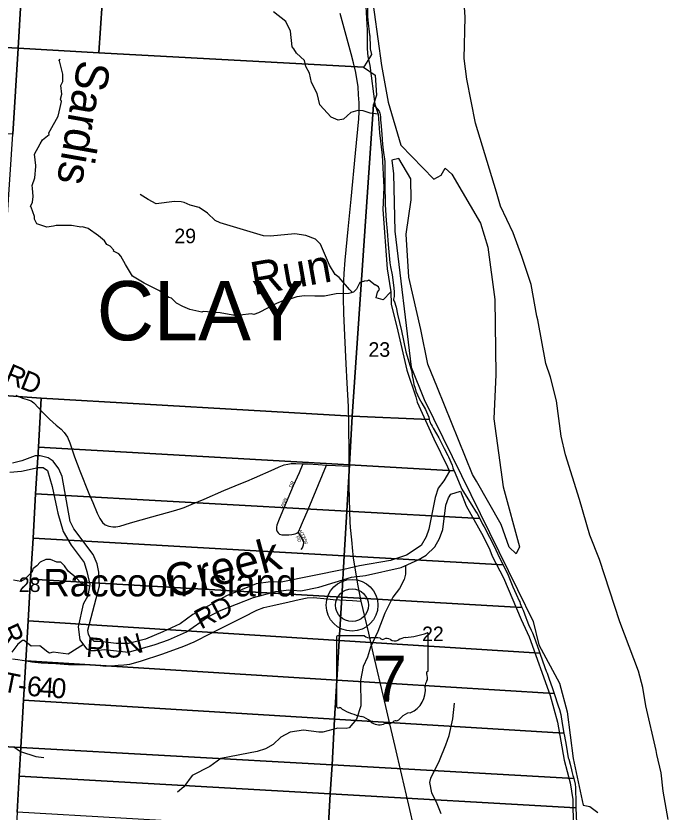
# Model space of a CAD drawing. Extents: x 1878108 to 2183446, y 146837 to 508383.
# Drawn here: x 2050102 to 2060007, y 259039 to 271131 of the extents above; entities that cross this region are included whole.
import ezdxf

# ---------------------------------------------------------------- set-up
doc = ezdxf.new("R2010")
doc.units = 0
for name, color, linetype in [('GM_X_County', 7, 'Continuous'), ('GM_X_County_Road', 7, 'Continuous'), ('GM_X_County_Road_Text', 7, 'Continuous'), ('GM_X_Major_River', 7, 'Continuous'), ('GM_X_Major_River_Text', 7, 'Continuous'), ('GM_X_Minor_River', 7, 'Continuous'), ('GM_X_Minor_River_Text', 7, 'Continuous'), ('GM_X_Section', 7, 'Continuous'), ('GM_X_Section_Text', 7, 'Continuous'), ('GM_X_State_Location', 7, 'Continuous'), ('GM_X_State_Route', 7, 'Continuous'), ('GM_X_State_Shield', 7, 'Continuous'), ('GM_X_Township', 7, 'Continuous'), ('GM_X_Township_Road', 7, 'Continuous'), ('GM_X_Township_Road_Text', 7, 'Continuous'), ('GM_X_Township_Subdivision', 7, 'Continuous'), ('GM_X_Township_Subdivision_Text', 7, 'Continuous'), ('GM_X_Township_Text', 7, 'Continuous'), ('GM_X_Unincorporated', 7, 'Continuous'), ('GM_X_Unincorporated_Location', 7, 'Continuous'), ('GM_X_Unincorporated_Text', 7, 'Continuous')]:
    doc.layers.add(name, color=color, linetype=linetype)

msp = doc.modelspace()

# ---------------------------------------------------------------- linework, layer by layer
at = {"layer": 'GM_X_County'}
msp.add_lwpolyline([(2055488, 271596), (2055655, 270379), (2055755, 269822), (2055949, 269166), (2056450, 268650), (2056559, 268712), (2056623, 268818), (2056725, 268728), (2057156, 267985), (2057272, 267619), (2057375, 266825), (2057393, 265684), (2057363, 265010), (2057503, 263979), (2057748, 263068), (2057701, 262962), (2057591, 263062), (2057471, 263405), (2057096, 264067), (2057038, 264167), (2056507, 265482), (2056358, 265840), (2056254, 266370), (2056072, 267163), (2056028, 267817), (2056104, 268338), (2056102, 268656), (2055919, 268968), (2055813, 268940), (2055835, 268734), (2055857, 267863), (2056104, 265798), (2056302, 265304), (2057719, 262420), (2057960, 261934), (2058044, 261581), (2058357, 260997), (2058473, 260561), (2058567, 259854), (2058718, 259144), (2058820, 259122), (2058938, 259034)], dxfattribs=at)
at = {"layer": 'GM_X_County_Road'}
msp.add_lwpolyline([(2050101, 265372), (2050200, 265324), (2050273, 265305), (2050332, 265285), (2050375, 265254), (2050509, 265108), (2050611, 265007), (2050712, 264917), (2050791, 264854), (2050834, 264804), (2050884, 264735), (2050921, 264649), (2050991, 264435), (2051071, 264222), (2051212, 263878), (2051269, 263741), (2051338, 263577), (2051379, 263497), (2051417, 263439), (2051458, 263404), (2051512, 263382), (2051573, 263369), (2051619, 263370), (2051680, 263384), (2051844, 263434), (2052166, 263524), (2052406, 263588), (2052497, 263616), (2052598, 263644), (2052659, 263667), (2052764, 263712), (2052961, 263794), (2053258, 263921), (2053520, 264029), (2053611, 264066), (2053726, 264116), (2054025, 264248), (2054101, 264282), (2054177, 264311), (2054230, 264324), (2054284, 264332), (2054355, 264333), (2054458, 264327), (2054538, 264326), (2054692, 264316), (2054820, 264306), (2054955, 264304), (2055163, 264295)], dxfattribs=at)
at = {"layer": 'GM_X_Major_River'}
for p, q in [((2054129, 262531), (2053969, 262534)), ((2051224, 262496), (2051193, 262325))]:
    msp.add_line(p, q, dxfattribs=at)
for points in [[(2055411, 271364), (2055439, 270909), (2055437, 270631), (2055445, 270515), (2055478, 270377), (2055555, 269792), (2055604, 269638), (2055625, 269354), (2055667, 269016), (2055688, 268531), (2055679, 268297), (2055676, 268193), (2055742, 267292), (2055796, 266939), (2055803, 266753), (2055903, 266341), (2056038, 265751), (2056174, 265347), (2056197, 265265), (2056447, 264706), (2056659, 264283), (2056686, 264219)], [(2060007, 258926), (2059931, 259359), (2059903, 259637), (2059838, 259915), (2059828, 259973), (2059668, 260655), (2059623, 260929), (2059557, 261179), (2059276, 261929), (2058963, 262874), (2058821, 263244), (2058661, 263784), (2058451, 264464), (2058382, 264750), (2058313, 265286), (2058221, 265642), (2058148, 265850), (2058027, 266516), (2058015, 266572), (2057926, 267054), (2057788, 267476), (2057652, 267838), (2057464, 268240), (2057399, 268453), (2057084, 269503), (2056949, 270173), (2056911, 270486), (2056926, 271113), (2056904, 271417)], [(2053969, 262534), (2053752, 262505), (2053299, 262322), (2052788, 262038), (2052597, 261899), (2052334, 261775), (2052069, 261663), (2051810, 261602), (2051626, 261601), (2051416, 261625), (2051350, 261629), (2051290, 261631), (2051234, 261678), (2051202, 261738), (2051194, 261802), (2051370, 262476), (2051363, 262683), (2051334, 262809), (2051275, 262951), (2050982, 263339), (2050925, 263453), (2050806, 264136), (2050753, 264254), (2050669, 264369), (2050590, 264417), (2050468, 264452), (2050392, 264452), (2050191, 264374), (2050048, 264338)], [(2050010, 264201), (2050188, 264216), (2050439, 264274), (2050515, 264274), (2050581, 264226), (2050653, 263985), (2050722, 263652), (2050739, 263578), (2050820, 263300), (2050941, 263095), (2051138, 262828), (2051177, 262692), (2051224, 262496)], [(2056686, 264219), (2056599, 264072), (2056513, 263961), (2056468, 263819), (2056375, 263337), (2056332, 263217), (2056256, 263090), (2056036, 262941), (2055789, 262859), (2055322, 262780), (2055080, 262721), (2054129, 262531)], [(2051193, 262325), (2051124, 262199), (2051050, 261852), (2051075, 261655), (2051175, 261520), (2051243, 261492), (2051311, 261495), (2051447, 261509), (2051812, 261466), (2052219, 261584), (2052417, 261653), (2052695, 261779), (2053014, 261999), (2053195, 262095), (2053709, 262300), (2054048, 262388), (2054247, 262413), (2054303, 262412), (2054429, 262400), (2054704, 262456), (2055201, 262605), (2055414, 262631), (2055953, 262754), (2056210, 262868), (2056335, 262943), (2056466, 263070), (2056533, 263192), (2056585, 263333), (2056633, 263698), (2056674, 263814), (2056709, 263870), (2056855, 263913)], [(2056855, 263913), (2056940, 263689), (2057198, 263232), (2057299, 263023), (2057334, 262927), (2057505, 262597), (2057778, 261966), (2057897, 261700), (2058214, 260809), (2058326, 260403), (2058427, 259830), (2058518, 259484), (2058560, 259228), (2058566, 258818), (2058582, 258109), (2058609, 257858), (2058611, 257806)]]:
    msp.add_lwpolyline(points, dxfattribs=at)
at = {"layer": 'GM_X_Minor_River'}
for points in [[(2055604, 269638), (2055481, 269652), (2055374, 269692), (2055293, 269696), (2055188, 269664), (2055075, 269565), (2054997, 269547), (2054890, 269593), (2054717, 269781), (2054676, 269955), (2054593, 270122), (2054561, 270261), (2054503, 270361), (2054485, 270454), (2054363, 270564), (2054321, 270632), (2054300, 270664), (2054271, 270898), (2054200, 271046), (2054015, 271195)], [(2055343, 267089), (2055327, 267083), (2055273, 266981), (2055227, 266937), (2055159, 266914), (2054966, 266908), (2054788, 266875), (2054644, 266877), (2054487, 266881), (2054371, 266864), (2054175, 266800), (2054157, 266806), (2054062, 266763), (2053798, 266628), (2053786, 266624), (2053718, 266598), (2053677, 266608), (2053507, 266587), (2053397, 266585), (2053202, 266621), (2052946, 266642), (2052928, 266634), (2052742, 266674), (2052639, 266718), (2052539, 266766), (2052465, 266842), (2052423, 266852), (2052381, 266890), (2052273, 266962), (2052049, 267072), (2052027, 267086), (2051872, 267180), (2051768, 267354), (2051696, 267482), (2051664, 267518), (2051584, 267560), (2051588, 267572), (2051532, 267632), (2051484, 267658), (2051450, 267717), (2051358, 267793), (2051198, 267901), (2051115, 267928), (2051081, 267924), (2051063, 267928), (2050945, 267946), (2050713, 267950), (2050675, 267938), (2050574, 267925), (2050420, 267975), (2050386, 268043), (2050384, 268087), (2050334, 268226), (2050324, 268238), (2050356, 268302), (2050366, 268390), (2050354, 268513), (2050349, 268557), (2050391, 268673), (2050405, 268842), (2050407, 268860), (2050385, 269033), (2050471, 269189), (2050507, 269250), (2050608, 269332), (2050602, 269356), (2050624, 269392), (2050744, 269607), (2050776, 269740), (2050795, 269830), (2050781, 269866), (2050797, 269945), (2050785, 270075), (2050815, 270137), (2050817, 270234), (2050813, 270248), (2050763, 270450), (2050769, 270472), (2050751, 270448)], [(2055216, 266932), (2055166, 266976), (2055014, 267157), (2054952, 267205), (2054866, 267348), (2054726, 267663), (2054651, 267742), (2054507, 267795), (2054338, 267820), (2053970, 267786), (2053862, 267793), (2053205, 267986), (2053129, 268023), (2053014, 268133), (2052887, 268221), (2052750, 268256), (2052658, 268297), (2052614, 268308), (2052513, 268315), (2052234, 268276), (2052112, 268344), (2051987, 268420)], [(2055559, 267044), (2055460, 267116), (2055430, 267104), (2055401, 267107)], [(2055338, 267087), (2055401, 267107)], [(2055796, 266939), (2055678, 266821), (2055576, 266847), (2055592, 266934), (2055626, 266976), (2055610, 267018), (2055558, 267045)], [(2051219, 262469), (2051132, 262494), (2051114, 262514), (2051104, 262504), (2051010, 262602), (2050898, 262700), (2050840, 262780), (2050784, 262836), (2050724, 262836), (2050626, 262876), (2050554, 262874), (2050471, 262835), (2050421, 262777), (2050359, 262731), (2050347, 262687), (2050255, 262590), (2050247, 262580), (2050175, 262542), (2050066, 262562)], [(2056018, 262782), (2056019, 262650), (2055999, 262574), (2055927, 262434), (2055829, 262303), (2055704, 262062), (2055600, 261781), (2055489, 261544), (2055444, 261391), (2055374, 261251), (2055336, 261039), (2055342, 260652), (2055276, 260450), (2055164, 260321), (2055118, 260308), (2054990, 260312), (2054765, 260255), (2054705, 260251), (2054470, 260283), (2054268, 260253), (2054128, 260177), (2054007, 260063), (2053893, 259998), (2053764, 259958), (2053214, 259852), (2053047, 259729), (2052781, 259597), (2052654, 259424), (2052558, 259341)], [(2051127, 261585), (2050895, 261440), (2050669, 261467), (2050612, 261453), (2050585, 261470), (2050466, 261564), (2050334, 261560), (2050227, 261647), (2050201, 261644), (2050131, 261588), (2050040, 261469)], [(2056562, 259014), (2056500, 259165), (2056418, 259331), (2056390, 259488), (2056403, 259556), (2056535, 259825), (2056633, 260062), (2056684, 260201), (2056736, 260456), (2056764, 260691)], [(2050070, 260030), (2050170, 259957), (2050403, 259881), (2050528, 259869)]]:
    msp.add_lwpolyline(points, dxfattribs=at)
at = {"layer": 'GM_X_Section'}
for points in [[(2050447, 276047), (2051731, 275981), (2051616, 274292), (2051524, 272938), (2051439, 271697), (2051363, 270570), (2050135, 270641), (2050216, 272033), (2050293, 273381), (2050372, 274740)], [(2050216, 272033), (2050135, 270641), (2044661, 270935), (2044755, 272350)], [(2055453, 271440), (2055449, 271356), (2055442, 271210), (2055442, 271124), (2055452, 271020), (2055469, 270888), (2055473, 270842), (2055479, 270828), (2055483, 270662), (2055484, 270632), (2055504, 270544), (2055472, 270492), (2055394, 270373), (2055383, 270355), (2051363, 270570), (2051439, 271697)], [(2044661, 270935), (2050135, 270641), (2050054, 269335), (2044579, 269660), (2044660, 270918)], [(2051363, 270570), (2055383, 270355), (2055556, 270231), (2055557, 270230), (2055578, 269930), (2055535, 269784), (2055210, 265053), (2050486, 265327), (2049777, 265376), (2049878, 266700), (2049969, 268034), (2050054, 269335), (2050135, 270641)], [(2055210, 265053), (2055535, 269784), (2055619, 269686), (2055629, 269652), (2055633, 269632), (2055641, 269592), (2055639, 269554), (2055648, 269462), (2055652, 269388), (2055658, 269338), (2055666, 269254), (2055671, 269184), (2055681, 269090), (2055704, 268920), (2055706, 268780), (2055705, 268582), (2055710, 268262), (2055723, 268026), (2055739, 267862), (2055756, 267660), (2055773, 267492), (2055777, 267438), (2055781, 267380), (2055791, 267318), (2055814, 267198), (2055838, 267044), (2055847, 266948), (2055849, 266870), (2055837, 266830), (2055837, 266822), (2055839, 266810), (2055847, 266802), (2055877, 266708), (2055900, 266600), (2055957, 266346), (2056024, 266030), (2056076, 265861), (2056101, 265777), (2056113, 265729), (2056121, 265665), (2056133, 265597), (2056148, 265533), (2056164, 265477), (2056176, 265433), (2056228, 265323), (2056269, 265249), (2056321, 265151), (2056339, 265117), (2056373, 265035), (2056381, 265003)], [(2049777, 265376), (2050486, 265327), (2050443, 264582), (2050401, 263874), (2050362, 263200), (2050325, 262577), (2050288, 261944), (2050253, 261338), (2050218, 260739), (2050176, 260021), (2049448, 260062), (2049531, 261391), (2049617, 262762), (2049699, 264083)], [(2050486, 265327), (2055210, 265053), (2055167, 264314), (2050443, 264582)], [(2055210, 265053), (2056381, 265003), (2056386, 264982), (2056388, 264973), (2056402, 264933), (2056407, 264925), (2056422, 264902), (2056440, 264872), (2056488, 264784), (2056525, 264724), (2056607, 264562), (2056660, 264454), (2056666, 264446), (2056674, 264434), (2056726, 264306), (2056738, 264268), (2056750, 264238), (2056757, 264223), (2055167, 264314)], [(2055167, 264314), (2055126, 263611), (2050401, 263874), (2050443, 264582)], [(2056757, 264223), (2056877, 263945), (2056940, 263839), (2057026, 263701), (2057083, 263611), (2057109, 263572), (2057147, 263499), (2055126, 263611), (2055167, 264314)], [(2050401, 263874), (2055126, 263611), (2055087, 262932), (2050362, 263200)], [(2055126, 263611), (2057147, 263499), (2057191, 263412), (2057213, 263372), (2057294, 263214), (2057344, 263116), (2057393, 263022), (2057449, 262903), (2057500, 262796), (2055087, 262932)], [(2055087, 262932), (2055050, 262303), (2050325, 262577), (2050362, 263200)], [(2057500, 262796), (2057576, 262637), (2057651, 262459), (2057699, 262349), (2057744, 262249), (2057754, 262231), (2057760, 262209), (2057788, 262145), (2055050, 262303), (2055087, 262932)], [(2050325, 262577), (2055050, 262303), (2055012, 261645), (2050288, 261944)], [(2055050, 262303), (2057788, 262145), (2057806, 262104), (2057846, 261992), (2057863, 261954), (2057889, 261890), (2057929, 261800), (2057947, 261762), (2057972, 261696), (2058046, 261496), (2058061, 261453), (2055012, 261645)], [(2055012, 261645), (2054977, 261045), (2050253, 261338), (2050288, 261944)], [(2058061, 261453), (2058135, 261237), (2058155, 261179), (2058169, 261149), (2058180, 261117), (2058198, 261073), (2058250, 260917), (2058278, 260840), (2054977, 261045), (2055012, 261645)], [(2050253, 261338), (2054977, 261045), (2054943, 260451), (2050218, 260739)], [(2054977, 261045), (2058278, 260840), (2058337, 260651), (2058357, 260599), (2058376, 260523), (2058400, 260383), (2058425, 260239), (2054943, 260451)], [(2054943, 260451), (2054903, 259756), (2050176, 260021), (2050218, 260739)], [(2058425, 260239), (2058433, 260193), (2058457, 260057), (2058490, 259861), (2058498, 259845), (2058518, 259767), (2058541, 259679), (2058545, 259653), (2058562, 259597), (2058571, 259570), (2058576, 259550), (2054903, 259756), (2054943, 260451)], [(2050176, 260021), (2050152, 259584), (2050123, 259038), (2050093, 258488), (2050063, 257933), (2050036, 257427), (2050007, 256897), (2049977, 256343), (2049947, 255786), (2049919, 255269), (2049888, 254682), (2049113, 254725), (2049197, 256052), (2049283, 257431), (2049363, 258707), (2049448, 260062)], [(2054903, 259756), (2054877, 259317), (2050152, 259584), (2050176, 260021)], [(2058576, 259550), (2058596, 259464), (2058600, 259410), (2058607, 259168), (2058608, 259106), (2054877, 259317), (2054903, 259756)], [(2054877, 259317), (2054845, 258766), (2050123, 259038), (2050152, 259584)], [(2058608, 259106), (2058616, 258872), (2058620, 258730), (2058629, 258548), (2054845, 258766), (2054877, 259317)]]:
    msp.add_lwpolyline(points, close=True, dxfattribs=at)
at = {"layer": 'GM_X_State_Route'}
msp.add_lwpolyline([(2056241, 258393), (2056068, 259142), (2055891, 259906), (2055862, 260035), (2055780, 260380), (2055704, 260706), (2055529, 261457), (2055460, 261754), (2055348, 262240), (2055327, 262344), (2055294, 262500), (2055231, 262902), (2055219, 263003), (2055202, 263176), (2055186, 263359), (2055180, 263447), (2055172, 263602), (2055165, 263995), (2055163, 264295), (2055164, 264464), (2055159, 264948), (2055151, 265200), (2055135, 265551), (2055120, 265845), (2055098, 266277), (2055081, 266616), (2055076, 266847), (2055079, 266996), (2055089, 267220), (2055104, 267419), (2055150, 267890), (2055194, 268346), (2055262, 269046), (2055311, 269567), (2055314, 269676), (2055313, 269813), (2055307, 269934), (2055299, 270052), (2055265, 270271), (2055231, 270418), (2055196, 270554), (2055029, 271167)], dxfattribs=at)
at = {"layer": 'GM_X_State_Shield'}
for p, q in [((2054973, 261699), (2054973, 260642)), ((2055394, 261717), (2054987, 261717)), ((2056365, 261190), (2056365, 261743)), ((2056365, 261191), (2056365, 261190))]:
    msp.add_line(p, q, dxfattribs=at)
for centre, radius, start, end in [((2054989, 261701), 16.1, 98.1301, 188.1301), ((2055491, 261840), 156, 231.6195, 271.1119), ((2055543, 261124), 562, 80.4867, 94.9883), ((2055671, 261707), 45.1, 219.7921, 297.1024), ((2055737, 261584), 93.8, 54.4667, 119.1411), ((2056058, 261394), 297, 97.3462, 120.7689), ((2055869, 263158), 1476, 275.8445, 288.9065), ((2056350, 261746), 15.5, 351.8621, 97.738), ((2055858, 261752), 113, 233.8562, 294.8282), ((2056349, 261188), 16.6, 289.6038, 7.7341), ((2056362, 261150), 24, 107.944, 210.337), ((2056209, 261080), 144, 340.033, 23.6496), ((2055952, 260889), 369, 292.3089, 8.9858), ((2056421, 260959), 105, 136.8065, 186.9296), ((2054989, 260640), 16.3, 171.9584, 258.3066), ((2054992, 260748), 124, 267.339, 280.6039), ((2055017, 260581), 44.8, 29.7484, 93.2717), ((2055582, 261531), 1066, 240.4129, 257.1985), ((2055264, 260168), 334, 47.1842, 75.836), ((2055851, 260540), 119, 282.8732, 323.2771), ((2056108, 260346), 202, 94.4031, 142.5768), ((2055625, 260576), 212, 230.7004, 286.2918), ((2055747, 260211), 174, 85.6951, 111.2099), ((2055763, 260497), 113, 268.777, 315.5493), ((2055865, 260395), 31.8, 65.7517, 132.6484)]:
    msp.add_arc(centre, radius, start, end, dxfattribs=at)
at = {"layer": 'GM_X_Township'}
msp.add_lwpolyline([(2055488, 271596), (2055655, 270379), (2055755, 269822), (2055949, 269166), (2056450, 268650), (2056559, 268712), (2056623, 268818), (2056725, 268728), (2057156, 267985), (2057272, 267619), (2057375, 266825), (2057393, 265684), (2057363, 265010), (2057503, 263979), (2057748, 263068), (2057701, 262962), (2057591, 263062), (2057471, 263405), (2057096, 264067), (2057038, 264167), (2056507, 265482), (2056358, 265840), (2056254, 266370), (2056072, 267163), (2056028, 267817), (2056104, 268338), (2056102, 268656), (2055919, 268968), (2055813, 268940), (2055835, 268734), (2055857, 267863), (2056104, 265798), (2056302, 265304), (2057719, 262420), (2057960, 261934), (2058044, 261581), (2058357, 260997), (2058473, 260561), (2058567, 259854), (2058718, 259144), (2058820, 259122), (2058938, 259034)], dxfattribs=at)
at = {"layer": 'GM_X_Township_Road'}
for points in [[(2050265, 261334), (2050342, 261322), (2050486, 261308), (2050591, 261299), (2050710, 261294), (2050901, 261283), (2051113, 261279), (2051337, 261268), (2051467, 261256), (2051553, 261259), (2051653, 261270), (2051739, 261275), (2051834, 261286), (2051993, 261330), (2052331, 261445), (2052653, 261560), (2052808, 261624), (2053070, 261754), (2053361, 261905), (2053554, 262001), (2053762, 262104), (2053867, 262145), (2054004, 262178), (2054250, 262233), (2054406, 262270), (2054527, 262293), (2054623, 262298), (2054828, 262280), (2054921, 262270), (2055214, 262251), (2055348, 262240)], [(2050049, 261369), (2050132, 261355), (2050265, 261334)]]:
    msp.add_lwpolyline(points, dxfattribs=at)
at = {"layer": 'GM_X_Township_Subdivision'}
for points in [[(2054458, 264327), (2054402, 264191), (2054314, 263992), (2054165, 263643), (2054098, 263487), (2054066, 263397), (2054062, 263365), (2054061, 263326), (2054069, 263301), (2054085, 263279), (2054103, 263261), (2054140, 263250), (2054185, 263249), (2054245, 263252), (2054294, 263255), (2054345, 263266), (2054369, 263277), (2054391, 263292), (2054415, 263341), (2054455, 263436), (2054540, 263636), (2054820, 264306)], [(2054435, 263025), (2054455, 263053), (2054471, 263098), (2054473, 263133), (2054436, 263217), (2054391, 263292)]]:
    msp.add_lwpolyline(points, dxfattribs=at)
at = {"layer": 'GM_X_Unincorporated'}
for radius in [393, 249]:
    msp.add_circle((2055207, 262181), radius, dxfattribs=at)
at = {"layer": 'GM_X_Unincorporated_Location'}
msp.add_line((2055207, 262181), (2055207, 262181), dxfattribs=at)

# ---------------------------------------------------------------- texts
at = {"layer": 'GM_X_County_Road_Text'}
for s, rotation, p in [('R', 336.9157, (2049913, 265581)), ('D', 338.667, (2050149, 265480))]:
    msp.add_text(s, height=300, rotation=rotation, dxfattribs=at).set_placement(p)
at = {"layer": 'GM_X_Major_River_Text'}
msp.add_text('Creek', height=500, rotation=14.9998, dxfattribs=at).set_placement((2052442, 262278))
at = {"layer": 'GM_X_Minor_River_Text'}
for s, rotation, p in [('Sardis', 259.9987, (2051051, 270480)), ('Run', 10.0015, (2053715, 266889))]:
    msp.add_text(s, height=500, rotation=rotation, dxfattribs=at).set_placement(p)
at = {"layer": 'GM_X_Section_Text'}
for s, p in [('29', (2052509, 267679)), ('23', (2055457, 265954)), ('28', (2050146, 262382)), ('22', (2056271, 261635))]:
    msp.add_text(s, height=221, rotation=0, dxfattribs=at).set_placement(p)
at = {"layer": 'GM_X_State_Location'}
for s in ['s', 'r']:
    msp.add_text(s, height=1, dxfattribs=at).set_placement((2055653, 261100))
msp.add_text('7', height=1, rotation=0, dxfattribs=at).set_placement((2055503, 261028))
at = {"layer": 'GM_X_State_Shield'}
msp.add_text('7', height=696, dxfattribs=at).set_placement((2055519, 260717))
at = {"layer": 'GM_X_Township_Road_Text'}
for s, rotation, p in [('RD', 27.407, (2052914, 261809)), ('R', 294.8309, (2049848, 261814)), ('R', 355.3757, (2051161, 261399)), ('U', 3.1865, (2051451, 261378)), ('N', 14.4269, (2051777, 261403)), ('T', 348.6048, (2049883, 260877)), ('6', 354.6585, (2050259, 260809)), ('4', 355.9016, (2050450, 260792)), ('0', 356.0397, (2050635, 260778)), ('-', 351.4113, (2050118, 260830))]:
    msp.add_text(s, height=300, rotation=rotation, dxfattribs=at).set_placement(p)
at = {"layer": 'GM_X_Township_Subdivision_Text'}
for s, rotation, p in [('DR', 66.0442, (2054293, 263964)), ('ANN', 66.7995, (2054165, 263665)), ('A', 301.6404, (2054389, 263315)), ('C', 301.6521, (2054412, 263277)), ('C', 298.4767, (2054432, 263244)), ('RD', 298.814, (2054350, 263220)), ('E', 293.2578, (2054451, 263210)), ('S', 289.0096, (2054464, 263179)), ('S', 276.132, (2054475, 263149))]:
    msp.add_text(s, height=50, rotation=rotation, dxfattribs=at).set_placement(p)
at = {"layer": 'GM_X_Township_Text'}
msp.add_text('CLAY', height=900, rotation=0, dxfattribs=at).set_placement((2051330, 266204))
at = {"layer": 'GM_X_Unincorporated_Text'}
msp.add_text('Raccoon Island', height=417, rotation=0, dxfattribs=at).set_placement((2050518, 262315))

doc.saveas('drawing.dxf')
